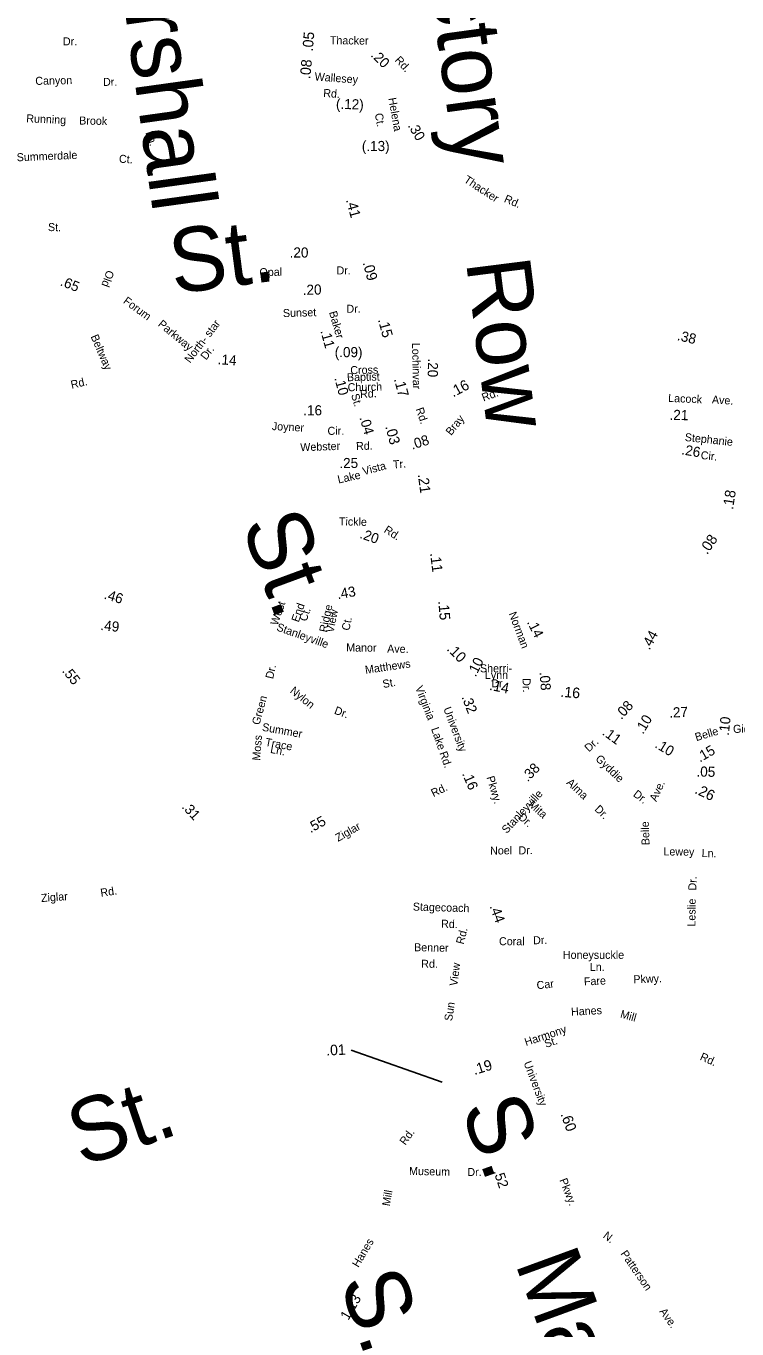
# Model space of a CAD drawing. Extents: x 1553981 to 1780076, y 812965 to 996873.
# Drawn here: x 1631614 to 1632669, y 851982 to 853916 of the extents above; entities that cross this region are included whole.
import ezdxf

# ---------------------------------------------------------------- set-up
doc = ezdxf.new("R2010")
doc.units = 0
for name, color, linetype in [('Exist Road Non-System Type 51 Label', 7, 'Continuous'), ('Exist Road Primary NC Service Mileage Hundredths English Label', 7, 'Continuous'), ('Exist Road Secondary Mileage Hundredths English Label', 7, 'Continuous'), ('Map Preparation Border Antique Large Shape', 7, 'Continuous')]:
    doc.layers.add(name, color=color, linetype=linetype)

msp = doc.modelspace()

# ---------------------------------------------------------------- linework, layer by layer
at = {"layer": 'Exist Road Secondary Mileage Hundredths English Label'}
msp.add_line((1632231.6, 852348.4), (1632096.3, 852396.1), dxfattribs=at)

# ---------------------------------------------------------------- texts
at = {"layer": 'Exist Road Non-System Type 51 Label'}
for s, height, rotation, p in [('Factory', 95, 277.8122, (1632193.3, 854122.5)), ('Marshall', 95, 277.9213, (1631736.1, 854112.6)), ('Dr.', 11.88, 359.8614, (1631668.4, 853887.1)), ('Canyon', 11.88, 1.2925, (1631627.5, 853828.4)), ('Dr.', 11.88, 0.6867, (1631728, 853826.9)), ('Running', 11.88, 357.6472, (1631613.8, 853772.9)), ('Brook', 11.88, 358.8813, (1631692.5, 853769.7)), ('Ln.', 11.88, 289.3625, (1631790.7, 853757.6)), ('Summerdale', 11.88, 2.3336, (1631600, 853715)), ('Ct.', 11.88, 357.1896, (1631751.4, 853713)), ('Thacker', 11.88, 326.8566, (1632262.7, 853684.9)), ('Rd.', 11.87, 336.7112, (1632322.4, 853655.1)), ('St.', 11.88, 358.8357, (1631646.1, 853611.6)), ('St.', 95, 7.3999, (1631832.6, 853518.2)), ('Row', 95, 277.2119, (1632266.7, 853566.3)), ('Old', 11.88, 250.3182, (1631733.7, 853554.4)), ('Beltway', 11.88, 293.3494, (1631709.3, 853455.1)), ('Rd.', 11.88, 12.9952, (1631681.5, 853377.5)), ('Vista', 11.87, 15.1584, (1632115, 853249.1)), ('Tr.', 11.88, 3.7016, (1632158.7, 853259.3)), ('Lake', 11.88, 12.5935, (1632077.6, 853236.9)), ('St.', 95, 290.2668, (1631932.7, 853176.4)), ('West', 11.88, 70.9344, (1631987.1, 853025.5)), ('End', 11.88, 70.9344, (1632018.4, 853030.3)), ('Ct.', 11.88, 70.9344, (1632029.9, 853031.4)), ('Ridge', 11.88, 78.1811, (1632060.3, 853015.4)), ('View', 11.88, 78.1811, (1632070, 853014.8)), ('Stanleyville', 11.875, 340.3872, (1631984.6, 853019.2)), ('Ct.', 11.88, 78.1811, (1632093.6, 853017.9)), ('Manor', 11.88, 359.3759, (1632088.9, 852987.8)), ('Ave.', 11.88, 358.9207, (1632149.7, 852986)), ('Dr.', 11.88, 77.0138, (1631980.3, 852946.2)), ('Matthews', 11.88, 8.2203, (1632117.8, 852954.5)), ('St.', 11.88, 9.8806, (1632144.1, 852933.4)), ('Nylon', 11.88, 321.0093, (1632004.6, 852927.5)), ('Virginia', 11.88, 291.1674, (1632191.2, 852934.1)), ('Green', 11.87, 74.5541, (1631960.1, 852877.8)), ('Dr.', 11.88, 339.6578, (1632070.3, 852895.6)), ('Summer', 11.88, 349.6479, (1631963.4, 852870.2)), ('Lake', 11.88, 288.8421, (1632214.9, 852873)), ('Moss', 11.88, 85.7603, (1631961.2, 852825.5)), ('Trace', 11.88, 349.6479, (1631968, 852847.9)), ('Ln.', 11.88, 349.6479, (1631975.6, 852837.3)), ('Rd.', 11.87, 289.4991, (1632227.2, 852837.1)), ('Gyddie', 11.88, 316.188, (1632458.1, 852827.3)), ('Alma', 11.88, 316.8263, (1632415, 852791.9)), ('Ave.', 11.87, 65.5184, (1632549.5, 852764.1)), ('Dr.', 11.88, 322.5615, (1632514, 852773.9)), ('Mita', 11.88, 317.8432, (1632358.8, 852759.2)), ('Dr.', 11.88, 315.943, (1632456.8, 852752.6)), ('Dr.', 11.88, 317.8432, (1632343.5, 852740.4)), ('Belle', 11.87, 91.917, (1632539.4, 852700.5)), ('Noel', 11.88, 0.8499, (1632302.7, 852686.3)), ('Dr.', 11.88, 1.5903, (1632344.9, 852686.5)), ('Lewey', 11.88, 359.3528, (1632559.9, 852685.1)), ('Ln.', 11.88, 358.7762, (1632616.6, 852682.7)), ('Dr.', 11.88, 87.766, (1632608.6, 852632.8)), ('Leslie', 11.88, 89.3312, (1632607.4, 852579.4)), ('Stagecoach', 11.88, 358.3148, (1632187.8, 852603.3)), ('Rd.', 11.88, 358.3148, (1632229.7, 852577.9)), ('Rd.', 11.88, 75.5635, (1632263.2, 852552.4)), ('Coral', 11.88, 359.9716, (1632315.9, 852551.8)), ('Dr.', 11.88, 1.7649, (1632366.6, 852553.2)), ('Benner', 11.88, 358.9229, (1632189.7, 852543)), ('Rd.', 11.88, 0.1983, (1632200.4, 852518.3)), ('View', 11.88, 82.7086, (1632254, 852490.8)), ('Fare', 11.88, 2.9053, (1632442.2, 852492)), ('Pkwy.', 11.87, 2.1128, (1632515.6, 852495.3)), ('Car', 11.88, 6.7008, (1632372.4, 852486.3)), ('Sun', 11.88, 81.1614, (1632246.1, 852438.7)), ('Hanes', 11.87, 3.063, (1632423.1, 852447.2)), ('Mill', 11.88, 344.1881, (1632495, 852444.7)), ('Harmony', 11.88, 18.4143, (1632356, 852402)), ('St.', 11.88, 18.4143, (1632385.5, 852399.4)), ('Rd.', 11.88, 335.663, (1632613.2, 852382.3)), ('St.', 95, 18.8089, (1631696, 852222.6)), ('S.', 95, 289.6346, (1632258.6, 852310.2)), ('Museum', 11.88, 358.7128, (1632182.2, 852211.1)), ('Dr.', 11.88, 359.9444, (1632268.9, 852209.4)), ('N.', 11.88, 322.1411, (1632469.3, 852118.8)), ('Marshall', 95, 290.0731, (1632339.3, 852080.3)), ('Patterson', 11.88, 304.5028, (1632495.7, 852094.1)), ('S.', 95, 288.9209, (1632078.6, 852052.4)), ('Ave.', 11.88, 305.4455, (1632553.4, 852008.3))]:
    msp.add_text(s, height=height, rotation=rotation, dxfattribs=at).set_placement(p)
for s, height, p in [('Honeysuckle', 11.875, (1632410.7, 852531.6)), ('Ln.', 11.88, (1632450.7, 852513.7))]:
    msp.add_text(s, height=height, dxfattribs=at).set_placement(p)
at = {"layer": 'Exist Road Primary NC Service Mileage Hundredths English Label'}
for s, rotation, p in [('.05', 85.1469, (1632039.3, 853877.7)), ('.08', 84.947, (1632035.6, 853836.7)), ('.41', 285.2863, (1632088.4, 853657.7)), ('.09', 284.9866, (1632113.4, 853564.6)), ('.15', 285.2318, (1632136, 853480)), ('.17', 285.1275, (1632159.7, 853391.9)), ('.03', 284.8638, (1632146.9, 853321.4)), ('.21', 277.8308, (1632195.2, 853250.3)), ('.11', 276.9673, (1632213.5, 853133.4)), ('.15', 275.0307, (1632225.6, 853062.5)), ('.10', 315, (1632237.2, 852990.5)), ('.14', 348.4827, (1632300.7, 852930.9)), ('.16', 354.9575, (1632406.6, 852920.6)), ('.26', 334.9831, (1632605.3, 852777.8))]:
    msp.add_text(s, height=15.62, rotation=rotation, dxfattribs=at).set_placement(p)
at = {"layer": 'Exist Road Secondary Mileage Hundredths English Label'}
for s, height, rotation, p in [('.20', 15, 315.6944, (1632124.5, 853871.7)), ('(.12)', 15, 358.3427, (1632073.6, 853793)), ('.30', 15, 300.932, (1632179.9, 853767.9)), ('(.13)', 15, 0.1229, (1632112.2, 853730.2)), ('.20', 15, 359.8371, (1632005, 853572.3)), ('.65', 15, 338.1831, (1631663.3, 853531.3)), ('.20', 15, 1.6349, (1632024.7, 853516.7)), ('.11', 15, 285.4812, (1632050.6, 853463.3)), ('.38', 15, 347.0811, (1632579.5, 853449.9)), ('(.09)', 15, 359.7786, (1632071.9, 853424.5)), ('.14', 15, 356.0994, (1631897.9, 853414)), ('.20', 15, 269.1639, (1632210.4, 853422.6)), ('.10', 15, 285.279, (1632071.2, 853393.3)), ('.16', 15.62, 28.3738, (1632247.8, 853364.5)), ('.16', 15, 359.7339, (1632025.2, 853338.2)), ('.04', 15, 286.2196, (1632108.5, 853334.8)), ('.21', 15, 358.5173, (1632568.9, 853331.5)), ('.08', 15, 17.5888, (1632187, 853287)), ('.26', 15, 350.5297, (1632586, 853280.3)), ('.25', 15, 0.6601, (1632078.9, 853259.7)), ('.18', 15.62, 81.2154, (1632663.2, 853197.5)), ('.20', 15, 340.7992, (1632108, 853156.3)), ('.08', 15.62, 55.603, (1632624.9, 853130.6)), ('.43', 15, 9.8276, (1632076.6, 853065.3)), ('.46', 15, 342.9905, (1631728.4, 853066.3)), ('.49', 15, 353.7691, (1631723.5, 853019.7)), ('.14', 15, 296.3561, (1632357, 853031.3)), ('.44', 15, 61.2809, (1632539.2, 852989)), ('.10', 15, 63.7711, (1632281.2, 852949.1)), ('.55', 15, 308.507, (1631666.4, 852958.5)), ('.08', 15, 274.3084, (1632376, 852957.1)), ('.32', 15, 291.2516, (1632260, 852920.1)), ('.08', 15, 47.4399, (1632497.5, 852885.9)), ('.10', 15, 59.4099, (1632529.7, 852864)), ('.27', 15, 2.4649, (1632568.8, 852889.5)), ('.10', 15, 84.3139, (1632657, 852862.5)), ('.11', 15, 323.9152, (1632468, 852865.1)), ('.10', 15, 328.8058, (1632546.1, 852846.1)), ('.15', 15, 29.9964, (1632614.1, 852822.8)), ('.38', 15, 45.558, (1632358.4, 852793.5)), ('.05', 15, 358.7554, (1632608.9, 852802.2)), ('.16', 15, 292.8757, (1632260.8, 852806.3)), ('.31', 15, 312.9555, (1631843.9, 852756.5)), ('.55', 15, 29.1262, (1632036.1, 852718)), ('.44', 15, 290.175, (1632301.6, 852609.6)), ('.01', 15.62, 2.6047, (1632059.6, 852388.1)), ('.19', 15.62, 17.354, (1632279.5, 852359.1)), ('.60', 15.62, 289.9431, (1632407, 852301.2)), ('.52', 15, 289.0021, (1632307.3, 852216.3)), ('1.13', 15, 59.5118, (1632092.1, 851994.4))]:
    msp.add_text(s, height=height, rotation=rotation, dxfattribs=at).set_placement(p)
at = {"layer": 'Map Preparation Border Antique Large Shape'}
for s, height, rotation, p in [('Thacker', 11.88, 359.3278, (1632064.7, 853888.8)), ('Rd.', 11.88, 312.972, (1632160.4, 853864.5)), ('Wallesey', 11.88, 355.7914, (1632041.8, 853835.1)), ('Rd.', 11.88, 355.7914, (1632054.6, 853810.8)), ('Helena', 11.88, 280.271, (1632151.4, 853808.5)), ('Ct.', 11.88, 280.271, (1632131.4, 853785.5)), ('Opal', 11.88, 1.2662, (1631960.3, 853544.5)), ('Dr.', 11.88, 359.8371, (1632074.6, 853547.2)), ('Forum', 11.88, 323.7187, (1631756.9, 853505.5)), ('Sunset', 11.88, 1.6349, (1631995.2, 853483.8)), ('Baker', 11.87, 285.9011, (1632063.4, 853491)), ('Dr.', 11.88, 0.7716, (1632089.4, 853490.2)), ('Parkway', 11.88, 320.4283, (1631808.6, 853471.7)), ('North- star', 11.875, 52.5045, (1631857.2, 853414.7)), ('Dr.', 11.88, 52.5044, (1631881, 853419.3)), ('Lochinvar', 11.88, 271.2013, (1632186.7, 853445.6)), ('Cross', 11.88, 1.1298, (1632095.2, 853399.2)), ('Baptist', 11.88, 1.1298, (1632090.2, 853388.7)), ('Church', 11.88, 1.1298, (1632091.2, 853373.8)), ('Rd.', 11.88, 2.8391, (1632109.8, 853363.7)), ('Rd.', 11.88, 20.002, (1632292.8, 853358.5)), ('St.', 11.88, 285.7768, (1632096.2, 853368.6)), ('Lacock', 11.88, 357.4152, (1632566.8, 853358.1)), ('Ave.', 11.88, 356.412, (1632631.7, 853355.8)), ('Rd.', 11.87, 288.5954, (1632192, 853347.5)), ('Bray', 11.88, 51.0657, (1632244.7, 853307.3)), ('Joyner', 11.88, 357.0763, (1631978.4, 853316.3)), ('Cir.', 11.88, 0.4821, (1632061.3, 853309.1)), ('Webster', 11.88, 2.0059, (1632021, 853284.8)), ('Rd.', 11.88, 1.4675, (1632103.7, 853286.6)), ('Stephanie', 11.88, 354.0627, (1632591.3, 853300.1)), ('Cir.', 11.88, 354.0627, (1632614.9, 853273.4)), ('Tickle', 11.88, 358.7085, (1632078.1, 853174.9)), ('Rd.', 11.88, 327.1815, (1632144, 853165.4)), ('Norman', 11.88, 290.7739, (1632330, 853043.9)), ('Dr.', 11.88, 271.6769, (1632350.8, 852948)), ('University', 11.88, 290.8218, (1632233, 852902.8)), ('Belle', 11.87, 16.4859, (1632608.8, 852854.6)), ('Dr.', 11.88, 43.5183, (1632449.5, 852837.8)), ('Rd.', 11.88, 25.942, (1632218.5, 852771.4)), ('Pkwy.', 11.88, 286.8167, (1632297.1, 852801)), ('Stanleyville', 11.875, 47.3677, (1632327.3, 852716.7)), ('Ziglar', 11.88, 29.5762, (1632077, 852705.1)), ('Rd.', 11.88, 8.6626, (1631725, 852623.6)), ('Ziglar', 11.88, 4.1205, (1631636.3, 852615.9)), ('University', 11.88, 290.8218, (1632352.2, 852377.3)), ('Rd.', 11.88, 53.9168, (1632176.7, 852254.3)), ('Pkwy.', 11.87, 291.1582, (1632405.4, 852203.5)), ('Mill', 11.88, 80.3693, (1632153.7, 852164.1)), ('Hanes', 11.88, 59.3511, (1632107.1, 852072.8))]:
    msp.add_text(s, height=height, rotation=rotation, dxfattribs=at).set_placement(p)
for s, p in [('Sherri-', (1632287.6, 852956.8)), ('Lynn', (1632294.9, 852947)), ('Dr.', (1632304.5, 852934.5)), ('Gideon', (1632663.3, 852867))]:
    msp.add_text(s, height=11.88, dxfattribs=at).set_placement(p)

doc.saveas('drawing.dxf')
